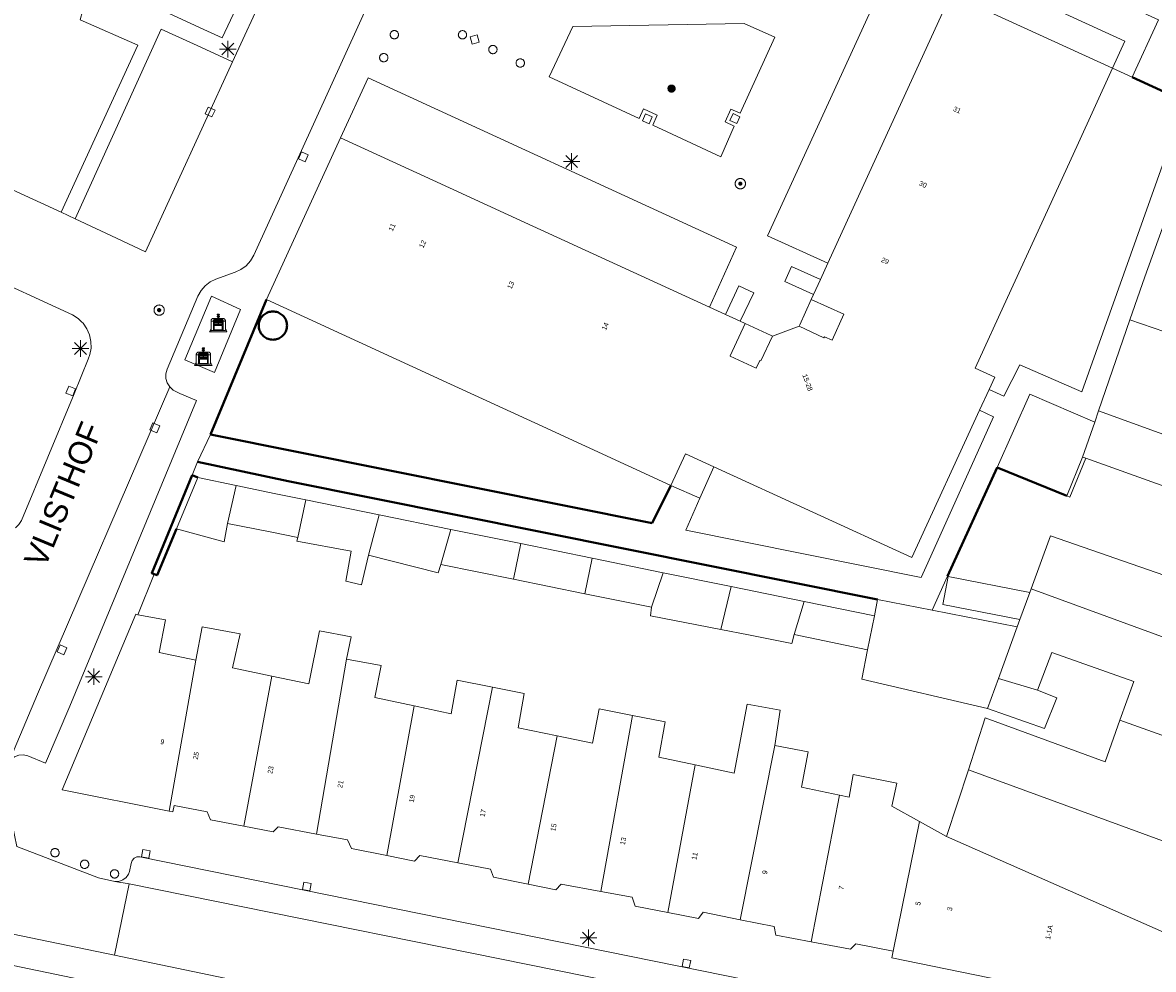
# Model space of a CAD drawing. Header units: metres. Extents: x 135779 to 137489, y 452643 to 455118.
# Tile 321 of 489: x 136595 to 136663, y 454115 to 454172. Entities that reach past the tile are written whole.
import ezdxf
from ezdxf.enums import TextEntityAlignment as Align

# ---------------------------------------------------------------- set-up
doc = ezdxf.new("R2010")
doc.units = ezdxf.units.M
doc.linetypes.add('DGN_Style_4', pattern=[89.853097, 44.898487, -22.449243, 0.056123, -22.449243])
for name, color, linetype, lineweight in [('KTop_BAK_Afval apart plaats', 96, 'Continuous', 13), ('KTop_BTD_Groenvoorziening_bodembedekkers', 62, 'Continuous', 13), ('KTop_BTD_Groenvoorziening_heesters', 62, 'Continuous', 13), ('KTop_GBI_Toegangstrap', 40, 'Continuous', 40), ('KTop_NAR_Huisnummer (t)', 7, 'Continuous', 13), ('KTop_NAR_Huisnummer tijdelijk (t)', 7, 'Continuous', 13), ('KTop_ORL_Weg_Straatnaam (t)', 7, 'Continuous', 13), ('KTop_PAL_Afsluitpaal', 222, 'Continuous', 13), ('KTop_PAL_Lichtmast', 40, 'Continuous', 13), ('KTop_PND_Grondvlaksituatie van BAG-pand [tachy]', 1, 'Continuous', 13), ('KTop_PND_Pandscheiding', 40, 'Continuous', 13), ('KTop_PUT_Inspectie- of rioolput', 15, 'Continuous', 13), ('KTop_PUT_Kolk', 15, 'Continuous', 13), ('KTop_SHD_Hek (l)', 15, 'DGN_Style_4', 40), ('KTop_SHD_Muur', 15, 'Continuous', 13), ('KTop_SHD_Muur (l)', 15, 'Continuous', 40), ('KTop_VGO_Boom', 92, 'Continuous', 13), ('KTop_WGD_Rijbaan_Lokale weg', 251, 'Continuous', 13), ('KTop_WGD_Rijbaan_Lokale weg_verkeersdrempel', 40, 'Continuous', 13), ('KTop_WGD_Voetpad', 251, 'Continuous', 13), ('KTop_WGD_Voetpad_achterpad', 251, 'Continuous', 13), ('KTop_WGI_Molgoot (l)', 40, 'Continuous', 13)]:
    doc.layers.add(name, color=color, linetype=linetype, lineweight=lineweight)
doc.styles.add('Style-ROVU', font='ROVU.shx')
doc.styles.add('Style-ROVUCURSIEF', font='ROVUCURSIEF.shx')

# ---------------------------------------------------------------- blocks, each defined once
blk = doc.blocks.new('BAK_Afval_apart_plaats')
at = {"layer": 'KTop_BAK_Afval apart plaats'}
for p, q in [((-0.43, 0.141), (-0.425, 0.168)), ((-0.43, 0.118), (-0.43, 0.141)), ((-0.29, 0.118), (-0.43, 0.118)), ((-0.43, 0.118), (-0.43, -0.457)), ((-0.29, 0.118), (-0.43, 0.118)), ((-0.425, 0.168), (-0.416, 0.193)), ((-0.416, 0.193), (-0.403, 0.215)), ((-0.403, 0.215), (-0.384, 0.24)), ((-0.384, 0.24), (-0.364, 0.258)), ((-0.364, 0.258), (-0.342, 0.272)), ((-0.342, 0.272), (0, 0.272)), ((-0.282, 0.167), (-0.29, 0.146)), ((-0.282, 0.167), (-0.29, 0.146)), ((-0.29, 0.146), (-0.29, 0.118)), ((-0.29, 0.146), (-0.29, 0.118)), ((-0.29, -0.429), (-0.29, 0.118)), ((-0.29, 0.118), (-0.29, -0.429)), ((-0.273, 0.186), (-0.282, 0.167)), ((-0.273, 0.186), (-0.282, 0.167)), ((-0.248, 0.217), (-0.273, 0.186)), ((-0.248, 0.217), (-0.273, 0.186)), ((0.248, 0.217), (-0.248, 0.217)), ((0.248, 0.217), (-0.248, 0.217)), ((-0.242, 0.081), (-0.242, 0.153)), ((-0.242, 0.153), (0.242, 0.153)), ((0.242, 0.081), (-0.242, 0.081)), ((-0.242, 0.034), (-0.242, 0.081)), ((-0.242, 0.081), (0.242, 0.081)), ((-0.242, -0.059), (-0.242, 0.034)), ((-0.242, 0.034), (0.242, 0.034)), ((0.242, 0.034), (-0.242, 0.034)), ((-0.073, 0.513), (-0.072, 0.515)), ((-0.073, 0.513), (-0.073, 0.49)), ((-0.072, 0.511), (-0.073, 0.513)), ((-0.072, 0.511), (-0.073, 0.513)), ((-0.073, 0.49), (-0.072, 0.488)), ((-0.073, 0.399), (-0.073, 0.376)), ((-0.072, 0.397), (-0.073, 0.399)), ((-0.073, 0.376), (-0.072, 0.374)), ((-0.072, 0.515), (-0.071, 0.516)), ((-0.07, 0.51), (-0.072, 0.511)), ((-0.07, 0.51), (-0.072, 0.511)), ((-0.072, 0.488), (-0.07, 0.486)), ((-0.07, 0.396), (-0.072, 0.397)), ((-0.072, 0.374), (-0.07, 0.373)), ((-0.071, 0.516), (-0.07, 0.517)), ((-0.07, 0.517), (-0.067, 0.519)), ((-0.069, 0.509), (-0.07, 0.51)), ((-0.069, 0.509), (-0.07, 0.51)), ((-0.07, 0.486), (-0.069, 0.485)), ((-0.069, 0.395), (-0.07, 0.396)), ((-0.07, 0.373), (-0.069, 0.371)), ((-0.066, 0.507), (-0.069, 0.509)), ((-0.066, 0.507), (-0.069, 0.509)), ((-0.069, 0.485), (-0.066, 0.484)), ((-0.066, 0.394), (-0.069, 0.395)), ((-0.069, 0.371), (-0.066, 0.37)), ((-0.067, 0.519), (-0.065, 0.52)), ((-0.063, 0.506), (-0.066, 0.507)), ((-0.063, 0.506), (-0.066, 0.507)), ((-0.066, 0.484), (-0.063, 0.483)), ((-0.063, 0.392), (-0.066, 0.394)), ((-0.066, 0.37), (-0.063, 0.369)), ((-0.065, 0.52), (-0.061, 0.521)), ((-0.059, 0.505), (-0.063, 0.506)), ((-0.059, 0.505), (-0.063, 0.506)), ((-0.063, 0.483), (-0.059, 0.482)), ((-0.059, 0.391), (-0.063, 0.392)), ((-0.063, 0.369), (-0.059, 0.368)), ((-0.061, 0.521), (-0.055, 0.523)), ((-0.054, 0.504), (-0.059, 0.505)), ((-0.054, 0.504), (-0.059, 0.505)), ((-0.059, 0.482), (-0.054, 0.481)), ((-0.054, 0.39), (-0.059, 0.391)), ((-0.059, 0.368), (-0.054, 0.367)), ((-0.055, 0.523), (-0.049, 0.524)), ((-0.048, 0.503), (-0.054, 0.504)), ((-0.048, 0.503), (-0.054, 0.504)), ((-0.054, 0.481), (-0.048, 0.48)), ((-0.048, 0.389), (-0.054, 0.39)), ((-0.054, 0.367), (-0.048, 0.366)), ((-0.049, 0.524), (-0.043, 0.525)), ((-0.043, 0.502), (-0.048, 0.503)), ((-0.043, 0.502), (-0.048, 0.503)), ((-0.048, 0.48), (-0.043, 0.479)), ((-0.043, 0.388), (-0.048, 0.389)), ((-0.048, 0.366), (-0.043, 0.365)), ((-0.043, 0.525), (-0.035, 0.526)), ((-0.036, 0.501), (-0.043, 0.502)), ((-0.036, 0.501), (-0.043, 0.502)), ((-0.043, 0.479), (-0.036, 0.478)), ((-0.036, 0.388), (-0.043, 0.388)), ((-0.043, 0.365), (-0.036, 0.364)), ((-0.03, 0.501), (-0.036, 0.501)), ((-0.03, 0.501), (-0.036, 0.501)), ((-0.036, 0.478), (-0.03, 0.478)), ((-0.03, 0.387), (-0.036, 0.388)), ((-0.036, 0.364), (-0.03, 0.364)), ((-0.035, 0.526), (-0.029, 0.527)), ((-0.021, 0.5), (-0.03, 0.501)), ((-0.021, 0.5), (-0.03, 0.501)), ((-0.03, 0.478), (-0.028, 0.478)), ((-0.021, 0.387), (-0.03, 0.387)), ((-0.03, 0.364), (-0.028, 0.364)), ((-0.029, 0.527), (-0.023, 0.527)), ((-0.028, 0.478), (-0.021, 0.477)), ((-0.028, 0.468), (-0.028, 0.478)), ((-0.028, 0.478), (-0.021, 0.477)), ((-0.028, 0.4), (-0.028, 0.468)), ((-0.028, 0.468), (-0.021, 0.468)), ((-0.021, 0.468), (-0.028, 0.468)), ((-0.021, 0.4), (-0.028, 0.4)), ((-0.028, 0.364), (-0.021, 0.363)), ((-0.028, 0.355), (-0.028, 0.364)), ((-0.028, 0.364), (-0.021, 0.363)), ((-0.028, 0.272), (-0.028, 0.355)), ((-0.028, 0.355), (-0.021, 0.354)), ((-0.021, 0.354), (-0.028, 0.355)), ((0.028, 0.272), (-0.028, 0.272)), ((-0.023, 0.527), (-0.013, 0.528)), ((-0.014, 0.5), (-0.021, 0.5)), ((-0.014, 0.5), (-0.021, 0.5)), ((-0.021, 0.477), (-0.014, 0.477)), ((-0.021, 0.477), (-0.014, 0.477)), ((-0.021, 0.468), (-0.014, 0.468)), ((-0.014, 0.468), (-0.021, 0.468)), ((-0.014, 0.399), (-0.021, 0.4)), ((-0.014, 0.386), (-0.021, 0.387)), ((-0.021, 0.363), (-0.014, 0.363)), ((-0.021, 0.363), (-0.014, 0.363)), ((-0.021, 0.354), (-0.014, 0.354)), ((-0.014, 0.354), (-0.021, 0.354)), ((0, 0.5), (-0.014, 0.5)), ((0, 0.5), (-0.014, 0.5)), ((-0.014, 0.477), (0, 0.477)), ((-0.014, 0.477), (0, 0.477)), ((-0.014, 0.468), (0, 0.468)), ((0, 0.468), (-0.014, 0.468)), ((0, 0.399), (-0.014, 0.399)), ((0, 0.386), (-0.014, 0.386)), ((-0.014, 0.363), (0, 0.363)), ((-0.014, 0.363), (0, 0.363)), ((-0.014, 0.354), (0, 0.354)), ((0, 0.354), (-0.014, 0.354)), ((-0.013, 0.528), (-0.005, 0.528)), ((-0.005, 0.528), (0, 0.528)), ((0, 0.528), (0.005, 0.528)), ((0, 0.5), (0, 0.477)), ((0, 0.477), (0, 0.5)), ((0, 0.477), (0, 0.5)), ((0, 0.5), (0.014, 0.5)), ((0.014, 0.5), (0, 0.5)), ((0.014, 0.477), (0, 0.477)), ((0, 0.477), (0.014, 0.477)), ((0.014, 0.468), (0, 0.468)), ((0, 0.468), (0, 0.399)), ((0, 0.468), (0, 0.399)), ((0.014, 0.468), (0, 0.468)), ((0, 0.399), (0.014, 0.399)), ((0, 0.363), (0, 0.386)), ((0, 0.363), (0, 0.386)), ((0, 0.386), (0.014, 0.386)), ((0.014, 0.363), (0, 0.363)), ((0, 0.363), (0.014, 0.363)), ((0, 0.354), (0.014, 0.354)), ((0, 0.272), (0, 0.354)), ((0, 0.354), (0, 0.272)), ((0.014, 0.354), (0, 0.354)), ((0, 0.272), (0.342, 0.272)), ((0.028, 0.272), (0, 0.272)), ((0, 0.272), (0.028, 0.272)), ((0.005, 0.528), (0.013, 0.528)), ((0.013, 0.528), (0.023, 0.527)), ((0.014, 0.5), (0.021, 0.5)), ((0.021, 0.5), (0.014, 0.5)), ((0.021, 0.477), (0.014, 0.477)), ((0.014, 0.477), (0.021, 0.477)), ((0.021, 0.468), (0.014, 0.468)), ((0.021, 0.468), (0.014, 0.468)), ((0.014, 0.399), (0.021, 0.4)), ((0.014, 0.386), (0.021, 0.387)), ((0.021, 0.363), (0.014, 0.363)), ((0.014, 0.363), (0.021, 0.363)), ((0.014, 0.354), (0.021, 0.354)), ((0.021, 0.354), (0.014, 0.354)), ((0.021, 0.5), (0.03, 0.501)), ((0.03, 0.501), (0.021, 0.5)), ((0.028, 0.478), (0.021, 0.477)), ((0.021, 0.477), (0.028, 0.478)), ((0.021, 0.468), (0.028, 0.468)), ((0.028, 0.468), (0.021, 0.468)), ((0.028, 0.468), (0.021, 0.468)), ((0.021, 0.4), (0.028, 0.4)), ((0.021, 0.387), (0.03, 0.387)), ((0.028, 0.364), (0.021, 0.363)), ((0.021, 0.363), (0.028, 0.364)), ((0.021, 0.354), (0.028, 0.355)), ((0.028, 0.355), (0.021, 0.354)), ((0.023, 0.527), (0.029, 0.527)), ((0.03, 0.478), (0.028, 0.478)), ((0.028, 0.478), (0.028, 0.468)), ((0.028, 0.4), (0.028, 0.468)), ((0.03, 0.364), (0.028, 0.364)), ((0.028, 0.364), (0.028, 0.355)), ((0.028, 0.355), (0.028, 0.272)), ((0.029, 0.527), (0.035, 0.526)), ((0.03, 0.501), (0.036, 0.501)), ((0.036, 0.501), (0.03, 0.501)), ((0.036, 0.478), (0.03, 0.478)), ((0.03, 0.387), (0.036, 0.388)), ((0.036, 0.364), (0.03, 0.364)), ((0.035, 0.526), (0.043, 0.525)), ((0.036, 0.501), (0.043, 0.502)), ((0.043, 0.502), (0.036, 0.501)), ((0.043, 0.479), (0.036, 0.478)), ((0.036, 0.388), (0.043, 0.388)), ((0.043, 0.365), (0.036, 0.364)), ((0.043, 0.525), (0.049, 0.524)), ((0.043, 0.502), (0.048, 0.503)), ((0.048, 0.503), (0.043, 0.502)), ((0.048, 0.48), (0.043, 0.479)), ((0.043, 0.388), (0.048, 0.389)), ((0.048, 0.366), (0.043, 0.365)), ((0.048, 0.503), (0.054, 0.504)), ((0.054, 0.504), (0.048, 0.503)), ((0.054, 0.481), (0.048, 0.48)), ((0.048, 0.389), (0.054, 0.39)), ((0.054, 0.367), (0.048, 0.366)), ((0.049, 0.524), (0.055, 0.523)), ((0.054, 0.504), (0.059, 0.505)), ((0.059, 0.505), (0.054, 0.504)), ((0.059, 0.482), (0.054, 0.481)), ((0.054, 0.39), (0.059, 0.391)), ((0.059, 0.368), (0.054, 0.367)), ((0.055, 0.523), (0.061, 0.521)), ((0.059, 0.505), (0.063, 0.506)), ((0.063, 0.506), (0.059, 0.505)), ((0.063, 0.483), (0.059, 0.482)), ((0.059, 0.391), (0.063, 0.392)), ((0.063, 0.369), (0.059, 0.368)), ((0.061, 0.521), (0.065, 0.52)), ((0.063, 0.506), (0.066, 0.507)), ((0.066, 0.507), (0.063, 0.506)), ((0.066, 0.484), (0.063, 0.483)), ((0.063, 0.392), (0.066, 0.394)), ((0.066, 0.37), (0.063, 0.369)), ((0.065, 0.52), (0.067, 0.519)), ((0.066, 0.507), (0.069, 0.509)), ((0.069, 0.509), (0.066, 0.507)), ((0.069, 0.485), (0.066, 0.484)), ((0.066, 0.394), (0.069, 0.395)), ((0.069, 0.371), (0.066, 0.37)), ((0.067, 0.519), (0.07, 0.517)), ((0.069, 0.509), (0.07, 0.51)), ((0.07, 0.51), (0.069, 0.509)), ((0.07, 0.486), (0.069, 0.485)), ((0.069, 0.395), (0.07, 0.396)), ((0.07, 0.373), (0.069, 0.371)), ((0.07, 0.517), (0.071, 0.516)), ((0.07, 0.51), (0.072, 0.511)), ((0.072, 0.511), (0.07, 0.51)), ((0.072, 0.488), (0.07, 0.486)), ((0.07, 0.396), (0.072, 0.397)), ((0.072, 0.374), (0.07, 0.373)), ((0.071, 0.516), (0.072, 0.515)), ((0.072, 0.515), (0.073, 0.513)), ((0.072, 0.511), (0.073, 0.513)), ((0.073, 0.513), (0.072, 0.511)), ((0.073, 0.49), (0.072, 0.488)), ((0.072, 0.397), (0.073, 0.399)), ((0.073, 0.376), (0.072, 0.374)), ((0.073, 0.513), (0.073, 0.49)), ((0.073, 0.399), (0.073, 0.376)), ((0.242, 0.153), (0.242, 0.081)), ((0.242, 0.081), (0.242, 0.034)), ((0.242, 0.034), (0.242, -0.059)), ((0.273, 0.186), (0.248, 0.217)), ((0.273, 0.186), (0.248, 0.217)), ((0.282, 0.167), (0.273, 0.186)), ((0.282, 0.167), (0.273, 0.186)), ((0.29, 0.146), (0.282, 0.167)), ((0.29, 0.146), (0.282, 0.167)), ((0.29, 0.118), (0.29, 0.146)), ((0.29, 0.118), (0.29, 0.146)), ((0.43, 0.118), (0.29, 0.118)), ((0.29, 0.118), (0.29, -0.429)), ((0.43, 0.118), (0.29, 0.118)), ((0.29, -0.429), (0.29, 0.118)), ((0.342, 0.272), (0.364, 0.258)), ((0.364, 0.258), (0.384, 0.24)), ((0.384, 0.24), (0.403, 0.215)), ((0.403, 0.215), (0.416, 0.193)), ((0.416, 0.193), (0.425, 0.168)), ((0.425, 0.168), (0.43, 0.141)), ((0.43, 0.141), (0.43, 0.118)), ((0.43, -0.457), (0.43, 0.118)), ((-0.528, -0.528), (-0.43, -0.332)), ((0.528, -0.528), (-0.528, -0.528)), ((-0.43, -0.332), (-0.43, -0.457)), ((-0.43, -0.457), (0.43, -0.457)), ((-0.43, -0.457), (0.43, -0.457)), ((0.29, -0.429), (-0.29, -0.429)), ((-0.29, -0.429), (0.29, -0.429)), ((0.242, -0.059), (-0.242, -0.059)), ((-0.242, -0.059), (-0.242, -0.092)), ((0.242, -0.059), (-0.242, -0.059)), ((-0.242, -0.092), (0.242, -0.092)), ((-0.242, -0.11), (-0.242, -0.092)), ((-0.242, -0.092), (0.242, -0.092)), ((0.242, -0.11), (-0.242, -0.11)), ((0.242, -0.11), (-0.242, -0.11)), ((-0.242, -0.147), (0.242, -0.147)), ((-0.242, -0.41), (-0.242, -0.147)), ((0.242, -0.41), (-0.242, -0.41)), ((0.242, -0.11), (0.242, -0.059)), ((0.242, -0.092), (0.242, -0.11)), ((0.242, -0.092), (0.242, -0.11)), ((0.242, -0.147), (0.242, -0.41)), ((0.43, -0.457), (0.43, -0.332)), ((0.43, -0.332), (0.528, -0.528))]:
    blk.add_line(p, q, dxfattribs=at)
at = {"layer": 'KTop_BAK_Afval apart plaats', "flags": 128}
blk.add_lwpolyline([(0.029, 0.413), (0.035, 0.412), (0.043, 0.411), (0.049, 0.41), (0.055, 0.409), (0.061, 0.407), (0.065, 0.406), (0.067, 0.405), (0.07, 0.403), (0.071, 0.402), (0.072, 0.401), (0.073, 0.399), (0.072, 0.397), (0.07, 0.396), (0.069, 0.395), (0.066, 0.394), (0.063, 0.392), (0.059, 0.391), (0.054, 0.39), (0.048, 0.389), (0.043, 0.388), (0.036, 0.388), (0.03, 0.387), (0.021, 0.387), (0.014, 0.386), (0, 0.386), (-0.014, 0.386), (-0.021, 0.387), (-0.03, 0.387), (-0.036, 0.388), (-0.043, 0.388), (-0.048, 0.389), (-0.054, 0.39), (-0.059, 0.391), (-0.063, 0.392), (-0.066, 0.394), (-0.069, 0.395), (-0.07, 0.396), (-0.072, 0.397), (-0.073, 0.399), (-0.072, 0.401), (-0.071, 0.402), (-0.07, 0.403), (-0.067, 0.405), (-0.065, 0.406), (-0.061, 0.407), (-0.055, 0.409), (-0.049, 0.41), (-0.043, 0.411), (-0.035, 0.412), (-0.029, 0.413), (-0.028, 0.413), (-0.028, 0.4), (-0.021, 0.4), (-0.014, 0.399), (0, 0.399), (0.014, 0.399), (0.021, 0.4), (0.028, 0.4), (0.028, 0.413), (0.029, 0.413), (0.028, 0.413)], dxfattribs=at)
at = {"layer": 'KTop_BAK_Afval apart plaats'}
for p in [(0, 0), (-0.43, -0.457)]:
    blk.add_point(p, dxfattribs=at)
blk = doc.blocks.new('PAL_Lichtmast')
at = {"layer": 'KTop_PAL_Lichtmast'}
for p, q in [((-0.354, -0.354), (0.354, 0.354)), ((0.354, -0.354), (-0.354, 0.354)), ((0, -0.5), (0, 0.5)), ((-0.5, 0), (0.5, 0))]:
    blk.add_line(p, q, dxfattribs=at)
blk = doc.blocks.new('PAL_Afsluitpaal')
at = {"layer": 'KTop_PAL_Afsluitpaal', "flags": 128}
blk.add_lwpolyline([(0.25, 0), (0.249, 0.026), (0.245, 0.052), (0.238, 0.077), (0.228, 0.102), (0.217, 0.125), (0.202, 0.147), (0.186, 0.167), (0.167, 0.186), (0.147, 0.202), (0.125, 0.217), (0.102, 0.228), (0.077, 0.238), (0.052, 0.245), (0.026, 0.249), (0, 0.25), (-0.026, 0.249), (-0.052, 0.245), (-0.077, 0.238), (-0.102, 0.228), (-0.125, 0.217), (-0.147, 0.202), (-0.167, 0.186), (-0.186, 0.167), (-0.202, 0.147), (-0.217, 0.125), (-0.228, 0.102), (-0.238, 0.077), (-0.245, 0.052), (-0.249, 0.026), (-0.25, 0), (-0.249, -0.026), (-0.245, -0.052), (-0.238, -0.077), (-0.228, -0.102), (-0.217, -0.125), (-0.202, -0.147), (-0.186, -0.167), (-0.167, -0.186), (-0.147, -0.202), (-0.125, -0.217), (-0.102, -0.228), (-0.077, -0.238), (-0.052, -0.245), (-0.026, -0.249), (0, -0.25), (0.026, -0.249), (0.052, -0.245), (0.077, -0.238), (0.102, -0.228), (0.125, -0.217), (0.147, -0.202), (0.167, -0.186), (0.186, -0.167), (0.202, -0.147), (0.217, -0.125), (0.228, -0.102), (0.238, -0.077), (0.245, -0.052), (0.249, -0.026), (0.25, 0)], dxfattribs=at)
blk = doc.blocks.new('PUT_Inspectie-_of_rioolput')
at = {"layer": 'KTop_PUT_Inspectie- of rioolput', "flags": 128}
for points in [[(0.31, 0), (0.308, 0.032), (0.303, 0.064), (0.294, 0.095), (0.283, 0.126), (0.268, 0.155), (0.25, 0.182), (0.23, 0.207), (0.207, 0.23), (0.182, 0.25), (0.154, 0.268), (0.126, 0.283), (0.095, 0.294), (0.064, 0.303), (0.032, 0.308), (0, 0.309), (-0.032, 0.308), (-0.064, 0.303), (-0.096, 0.294), (-0.126, 0.283), (-0.155, 0.268), (-0.182, 0.25), (-0.207, 0.23), (-0.23, 0.207), (-0.25, 0.182), (-0.268, 0.154), (-0.283, 0.126), (-0.294, 0.095), (-0.303, 0.064), (-0.308, 0.032), (-0.309, 0), (-0.308, -0.032), (-0.303, -0.064), (-0.294, -0.096), (-0.283, -0.126), (-0.268, -0.155), (-0.25, -0.182), (-0.23, -0.207), (-0.207, -0.23), (-0.182, -0.25), (-0.155, -0.268), (-0.126, -0.283), (-0.096, -0.294), (-0.064, -0.303), (-0.032, -0.308), (0, -0.309), (0.032, -0.308), (0.064, -0.303), (0.095, -0.294), (0.126, -0.283), (0.155, -0.268), (0.182, -0.25), (0.207, -0.23), (0.23, -0.207), (0.25, -0.182), (0.268, -0.155), (0.283, -0.126), (0.294, -0.096), (0.303, -0.064), (0.308, -0.032), (0.31, 0)], [(0.095, 0), (0.094, 0.009), (0.092, 0.019), (0.09, 0.029), (0.086, 0.038), (0.082, 0.047), (0.076, 0.055), (0.07, 0.063), (0.063, 0.07), (0.055, 0.076), (0.047, 0.082), (0.038, 0.086), (0.029, 0.09), (0.019, 0.092), (0.009, 0.094), (0, 0.094), (-0.01, 0.094), (-0.02, 0.092), (-0.029, 0.09), (-0.039, 0.086), (-0.048, 0.082), (-0.056, 0.076), (-0.064, 0.07), (-0.071, 0.063), (-0.077, 0.055), (-0.082, 0.047), (-0.087, 0.038), (-0.09, 0.029), (-0.093, 0.019), (-0.094, 0.009), (-0.095, 0), (-0.094, -0.01), (-0.093, -0.02), (-0.09, -0.029), (-0.087, -0.039), (-0.082, -0.048), (-0.077, -0.056), (-0.071, -0.064), (-0.064, -0.071), (-0.056, -0.077), (-0.047, -0.082), (-0.039, -0.087), (-0.029, -0.09), (-0.02, -0.093), (-0.01, -0.094), (0, -0.095), (0.009, -0.094), (0.019, -0.093), (0.029, -0.09), (0.038, -0.087), (0.047, -0.082), (0.055, -0.077), (0.063, -0.071), (0.07, -0.064), (0.076, -0.056), (0.082, -0.047), (0.086, -0.039), (0.09, -0.029), (0.092, -0.02), (0.094, -0.01), (0.095, 0)], [(0.035, 0), (0.034, 0.003), (0.034, 0.007), (0.033, 0.01), (0.031, 0.014), (0.03, 0.017), (0.028, 0.02), (0.026, 0.023), (0.023, 0.026), (0.02, 0.028), (0.017, 0.03), (0.014, 0.031), (0.01, 0.033), (0.007, 0.034), (0.003, 0.034), (0, 0.034), (-0.004, 0.034), (-0.007, 0.034), (-0.011, 0.033), (-0.014, 0.031), (-0.018, 0.03), (-0.021, 0.028), (-0.023, 0.026), (-0.026, 0.023), (-0.028, 0.02), (-0.03, 0.017), (-0.032, 0.014), (-0.033, 0.01), (-0.034, 0.007), (-0.035, 0.003), (-0.035, 0), (-0.035, -0.004), (-0.034, -0.007), (-0.033, -0.011), (-0.032, -0.014), (-0.03, -0.018), (-0.028, -0.021), (-0.026, -0.023), (-0.023, -0.026), (-0.021, -0.028), (-0.017, -0.03), (-0.014, -0.032), (-0.011, -0.033), (-0.007, -0.034), (-0.004, -0.035), (0, -0.035), (0.003, -0.035), (0.007, -0.034), (0.01, -0.033), (0.014, -0.032), (0.017, -0.03), (0.02, -0.028), (0.023, -0.026), (0.026, -0.023), (0.028, -0.021), (0.03, -0.017), (0.031, -0.014), (0.033, -0.011), (0.034, -0.007), (0.034, -0.004), (0.035, 0)], [(0.01, 0.02), (0.007, 0.02), (0.005, 0.021), (0.003, 0.022), (0.001, 0.022), (-0.001, 0.022), (-0.004, 0.022), (-0.006, 0.021), (-0.008, 0.02), (-0.01, 0.019), (-0.012, 0.018), (-0.014, 0.017), (-0.016, 0.015), (-0.017, 0.013), (-0.019, 0.012), (-0.02, 0.009), (-0.021, 0.007), (-0.022, 0.005), (-0.022, 0.003), (-0.022, 0.001), (-0.022, -0.001), (-0.022, -0.004), (-0.022, -0.006), (-0.021, -0.008), (-0.02, -0.01), (-0.019, -0.012), (-0.017, -0.014), (-0.016, -0.016), (-0.014, -0.017), (-0.012, -0.019), (-0.01, -0.02), (-0.008, -0.021), (-0.006, -0.022), (-0.003, -0.022), (-0.001, -0.022), (0.001, -0.022), (0.003, -0.022), (0.005, -0.022), (0.008, -0.021), (0.01, -0.02), (0.012, -0.019), (0.014, -0.017), (0.015, -0.016), (0.017, -0.014), (0.018, -0.012), (0.02, -0.01), (0.02, -0.008), (0.021, -0.006), (0.022, -0.003), (0.022, -0.001), (0.022, 0.001), (0.022, 0.003), (0.021, 0.005), (0.02, 0.008), (0.019, 0.01), (0.018, 0.012), (0.017, 0.014), (0.015, 0.015), (0.013, 0.017), (0.012, 0.018), (0.01, 0.02)]]:
    blk.add_lwpolyline(points, dxfattribs=at)
blk = doc.blocks.new('PUT_Kolk')
at = {"layer": 'KTop_PUT_Kolk', "flags": 128}
blk.add_lwpolyline([(0.225, -0.225), (0.225, 0.225), (-0.225, 0.225), (-0.225, -0.225), (0.225, -0.225)], dxfattribs=at)
blk = doc.blocks.new('VGO_Boom')
at = {"layer": 'KTop_VGO_Boom', "flags": 128}
for points in [[(0.215, 0), (0.214, 0.022), (0.21, 0.045), (0.204, 0.066), (0.196, 0.087), (0.186, 0.108), (0.174, 0.126), (0.16, 0.144), (0.144, 0.16), (0.126, 0.174), (0.107, 0.186), (0.087, 0.196), (0.066, 0.204), (0.045, 0.21), (0.022, 0.214), (-0.001, 0.215), (-0.023, 0.214), (-0.045, 0.21), (-0.067, 0.204), (-0.088, 0.196), (-0.108, 0.186), (-0.127, 0.174), (-0.144, 0.16), (-0.16, 0.144), (-0.174, 0.126), (-0.187, 0.107), (-0.197, 0.087), (-0.205, 0.066), (-0.211, 0.045), (-0.214, 0.022), (-0.215, -0.001), (-0.214, -0.023), (-0.211, -0.045), (-0.205, -0.067), (-0.197, -0.088), (-0.187, -0.108), (-0.174, -0.127), (-0.16, -0.144), (-0.144, -0.16), (-0.127, -0.174), (-0.108, -0.187), (-0.088, -0.197), (-0.067, -0.205), (-0.045, -0.211), (-0.023, -0.214), (0, -0.215), (0.022, -0.214), (0.045, -0.211), (0.066, -0.205), (0.087, -0.197), (0.108, -0.187), (0.126, -0.174), (0.144, -0.16), (0.16, -0.144), (0.174, -0.127), (0.186, -0.108), (0.196, -0.088), (0.204, -0.067), (0.21, -0.045), (0.214, -0.023), (0.215, -0.001)], [(0.155, 0), (0.154, 0.016), (0.152, 0.032), (0.147, 0.048), (0.142, 0.063), (0.134, 0.078), (0.125, 0.091), (0.115, 0.104), (0.104, 0.115), (0.091, 0.125), (0.077, 0.134), (0.063, 0.142), (0.048, 0.147), (0.032, 0.152), (0.016, 0.154), (-0.001, 0.155), (-0.017, 0.154), (-0.033, 0.152), (-0.048, 0.147), (-0.064, 0.142), (-0.078, 0.134), (-0.092, 0.125), (-0.104, 0.115), (-0.116, 0.104), (-0.126, 0.091), (-0.135, 0.077), (-0.142, 0.063), (-0.148, 0.048), (-0.152, 0.032), (-0.155, 0.016), (-0.155, -0.001), (-0.155, -0.017), (-0.152, -0.033), (-0.148, -0.048), (-0.142, -0.064), (-0.135, -0.078), (-0.126, -0.092), (-0.116, -0.104), (-0.104, -0.116), (-0.092, -0.126), (-0.078, -0.135), (-0.064, -0.142), (-0.048, -0.148), (-0.033, -0.152), (-0.017, -0.155), (0, -0.155), (0.016, -0.155), (0.032, -0.152), (0.048, -0.148), (0.063, -0.142), (0.078, -0.135), (0.091, -0.126), (0.104, -0.116), (0.115, -0.104), (0.125, -0.092), (0.134, -0.078), (0.142, -0.064), (0.147, -0.048), (0.152, -0.033), (0.154, -0.017), (0.155, -0.001)], [(0.095, 0), (0.094, 0.01), (0.093, 0.02), (0.09, 0.029), (0.087, 0.039), (0.082, 0.048), (0.077, 0.056), (0.071, 0.064), (0.064, 0.071), (0.056, 0.077), (0.047, 0.082), (0.039, 0.087), (0.029, 0.09), (0.02, 0.093), (0.01, 0.094), (-0.001, 0.095), (-0.01, 0.094), (-0.02, 0.093), (-0.03, 0.09), (-0.039, 0.087), (-0.048, 0.082), (-0.056, 0.077), (-0.064, 0.071), (-0.071, 0.064), (-0.077, 0.056), (-0.083, 0.047), (-0.087, 0.039), (-0.091, 0.029), (-0.093, 0.02), (-0.095, 0.01), (-0.095, -0.001), (-0.095, -0.01), (-0.093, -0.02), (-0.091, -0.03), (-0.087, -0.039), (-0.083, -0.048), (-0.077, -0.056), (-0.071, -0.064), (-0.064, -0.071), (-0.056, -0.077), (-0.048, -0.083), (-0.039, -0.087), (-0.03, -0.091), (-0.02, -0.093), (-0.01, -0.095), (0, -0.095), (0.01, -0.095), (0.02, -0.093), (0.029, -0.091), (0.039, -0.087), (0.048, -0.083), (0.056, -0.077), (0.064, -0.071), (0.071, -0.064), (0.077, -0.056), (0.082, -0.048), (0.087, -0.039), (0.09, -0.03), (0.093, -0.02), (0.094, -0.01), (0.095, -0.001)], [(0.035, 0), (0.035, 0.004), (0.034, 0.007), (0.033, 0.011), (0.032, 0.014), (0.03, 0.018), (0.028, 0.021), (0.026, 0.023), (0.023, 0.026), (0.021, 0.028), (0.017, 0.03), (0.014, 0.032), (0.011, 0.033), (0.007, 0.034), (0.004, 0.035), (-0.001, 0.035), (-0.004, 0.035), (-0.008, 0.034), (-0.011, 0.033), (-0.015, 0.032), (-0.018, 0.03), (-0.021, 0.028), (-0.024, 0.026), (-0.027, 0.023), (-0.029, 0.021), (-0.031, 0.017), (-0.032, 0.014), (-0.034, 0.011), (-0.035, 0.007), (-0.035, 0.004), (-0.035, -0.001), (-0.035, -0.004), (-0.035, -0.008), (-0.034, -0.011), (-0.032, -0.015), (-0.031, -0.018), (-0.029, -0.021), (-0.027, -0.024), (-0.024, -0.027), (-0.021, -0.029), (-0.018, -0.031), (-0.015, -0.032), (-0.011, -0.034), (-0.008, -0.035), (-0.004, -0.035), (0, -0.035), (0.004, -0.035), (0.007, -0.035), (0.011, -0.034), (0.014, -0.032), (0.018, -0.031), (0.021, -0.029), (0.023, -0.027), (0.026, -0.024), (0.028, -0.021), (0.03, -0.018), (0.032, -0.015), (0.033, -0.011), (0.034, -0.008), (0.035, -0.004), (0.035, 0)]]:
    blk.add_lwpolyline(points, dxfattribs=at)

msp = doc.modelspace()

# ---------------------------------------------------------------- linework, layer by layer
at = {"layer": 'KTop_BTD_Groenvoorziening_bodembedekkers', "flags": 128}
msp.add_lwpolyline([(136636.649, 454145.476), (136635.803, 454143.583)], dxfattribs=at)
at = {"layer": 'KTop_BTD_Groenvoorziening_heesters', "flags": 128}
msp.add_lwpolyline([(136661.816, 454168.919), (136665.001, 454167.454)], dxfattribs=at)
at = {"layer": 'KTop_GBI_Toegangstrap', "flags": 128}
msp.add_lwpolyline([(136610.849, 454154.395), (136610.809, 454154.458), (136610.764, 454154.516), (136610.714, 454154.571), (136610.659, 454154.621), (136610.601, 454154.666), (136610.538, 454154.706), (136610.472, 454154.74), (136610.404, 454154.769), (136610.333, 454154.791), (136610.261, 454154.807), (136610.187, 454154.817), (136610.113, 454154.82), (136610.039, 454154.817), (136609.965, 454154.807), (136609.893, 454154.791), (136609.822, 454154.769), (136609.754, 454154.74), (136609.688, 454154.706), (136609.625, 454154.666), (136609.567, 454154.621), (136609.512, 454154.571), (136609.462, 454154.516), (136609.417, 454154.458), (136609.377, 454154.395), (136609.343, 454154.329), (136609.314, 454154.261), (136609.292, 454154.19), (136609.276, 454154.118), (136609.266, 454154.044), (136609.263, 454153.97), (136609.266, 454153.896), (136609.276, 454153.822), (136609.292, 454153.75), (136609.314, 454153.679), (136609.343, 454153.611), (136609.377, 454153.545), (136609.417, 454153.482), (136609.462, 454153.424), (136609.512, 454153.369), (136609.567, 454153.319), (136609.625, 454153.274), (136609.688, 454153.234), (136609.754, 454153.2), (136609.822, 454153.171), (136609.893, 454153.149), (136609.965, 454153.133), (136610.039, 454153.123), (136610.113, 454153.12), (136610.187, 454153.123), (136610.261, 454153.133), (136610.333, 454153.149), (136610.404, 454153.171), (136610.472, 454153.2), (136610.538, 454153.234), (136610.601, 454153.274), (136610.659, 454153.319), (136610.714, 454153.369), (136610.764, 454153.424), (136610.809, 454153.482), (136610.849, 454153.545), (136610.883, 454153.611), (136610.912, 454153.679), (136610.934, 454153.75), (136610.95, 454153.822), (136610.96, 454153.896), (136610.963, 454153.97), (136610.96, 454154.044), (136610.95, 454154.118), (136610.934, 454154.19), (136610.912, 454154.261), (136610.883, 454154.329), (136610.849, 454154.395)], dxfattribs=at)
at = {"layer": 'KTop_PND_Grondvlaksituatie van BAG-pand [tachy]', "flags": 128}
for points in [[(136573.16, 454183.983), (136571.7, 454180.884), (136570.752, 454181.298), (136569.769, 454179.179), (136570.747, 454178.729), (136568.559, 454174.032), (136597.379, 454160.792)], [(136597.379, 454160.792), (136601.987, 454170.843), (136598.518, 454172.377), (136598.667, 454172.89), (136597.582, 454173.388), (136597.344, 454172.915), (136593.296, 454174.768)], [(136650.85, 454173.77), (136648.76, 454169.204), (136646.658, 454164.613), (136644.592, 454160.1), (136643.508, 454157.731)], [(136650.924, 454173.913), (136660.64, 454169.46)], [(136653.205, 454150.118), (136653.55, 454150.87), (136652.37, 454151.41), (136654.313, 454155.651), (136656.381, 454160.164), (136658.483, 454164.753), (136660.64, 454169.46)], [(136614.18, 454165.28), (136609.73, 454155.54)], [(136636.376, 454155.084), (136630.823, 454157.635), (136625.278, 454160.182), (136619.737, 454162.727), (136614.18, 454165.28)], [(136663.645, 454159.844), (136662.571, 454156.901), (136661.68, 454154.314)], [(136643.508, 454157.731), (136643.059, 454156.75)], [(136643.059, 454156.75), (136642.642, 454155.839)], [(136642.642, 454155.839), (136642.51, 454155.55)], [(136609.73, 454155.54), (136615.265, 454152.994), (136620.806, 454150.446), (136626.349, 454147.896), (136634.06, 454144.35)], [(136637.344, 454154.639), (136636.376, 454155.084)], [(136642.51, 454155.55), (136644.47, 454154.65), (136643.76, 454153.09), (136643.3, 454153.3), (136643.27, 454153.24), (136641.777, 454153.929)], [(136638.24, 454154.228), (136637.344, 454154.639)], [(136661.68, 454154.314), (136659.795, 454148.839)], [(136640.176, 454153.342), (136639.47, 454151.84), (136639.42, 454151.86), (136639.2, 454151.4), (136637.639, 454152.131), (136637.62, 454152.14), (136638.54, 454154.09)], [(136638.54, 454154.09), (136638.24, 454154.228)], [(136641.777, 454153.929), (136640.176, 454153.342)], [(136652.634, 454148.872), (136653.205, 454150.118)], [(136652.634, 454148.872), (136648.57, 454140.01), (136636.649, 454145.476)], [(136659.795, 454148.839), (136659.562, 454148.164)], [(136659.562, 454148.164), (136658.835, 454146.053)], [(136634.06, 454144.35), (136634.94, 454146.26), (136636.649, 454145.476)], [(136659.023, 454145.986), (136658.835, 454146.053)], [(136659.023, 454145.986), (136665.904, 454143.516), (136664.977, 454140.874)], [(136607.898, 454144.347), (136605.591, 454144.832), (136604.307, 454141.739), (136607.175, 454140.963), (136607.381, 454142.06)], [(136612.09, 454143.491), (136610.301, 454143.841), (136607.898, 454144.347)], [(136616.514, 454142.587), (136612.09, 454143.491)], [(136607.381, 454142.06), (136609.949, 454141.55), (136611.608, 454141.22)], [(136620.818, 454141.707), (136616.514, 454142.587)], [(136625.033, 454140.846), (136620.818, 454141.707)], [(136611.608, 454141.22), (136611.561, 454140.999), (136614.827, 454140.391), (136614.497, 454138.584), (136615.454, 454138.37), (136615.857, 454140.151)], [(136629.326, 454139.969), (136625.033, 454140.846)], [(136664.977, 454140.874), (136664.239, 454138.771), (136656.911, 454141.311), (136655.739, 454138.122)], [(136615.857, 454140.151), (136620.067, 454139.093), (136620.216, 454139.598)], [(136620.216, 454139.598), (136624.584, 454138.709)], [(136633.595, 454139.097), (136629.326, 454139.969)], [(136624.584, 454138.709), (136628.892, 454137.833)], [(136637.699, 454138.258), (136633.595, 454139.097)], [(136655.663, 454137.915), (136650.746, 454138.874), (136650.416, 454137.187), (136655.062, 454136.28)], [(136642.087, 454137.361), (136637.699, 454138.258)], [(136655.739, 454138.122), (136655.663, 454137.915)], [(136628.892, 454137.833), (136632.903, 454137.017)], [(136646.305, 454136.499), (136642.087, 454137.361)], [(136646.5, 454137.482), (136646.305, 454136.499)], [(136649.782, 454136.841), (136646.5, 454137.482)], [(136632.903, 454137.017), (136632.828, 454136.5), (136637.072, 454135.67)], [(136654.901, 454135.842), (136649.782, 454136.841)], [(136601.983, 454136.572), (136601.864, 454136.594), (136597.442, 454126.03), (136603.864, 454124.744)], [(136605.469, 454133.838), (136603.266, 454134.3), (136603.657, 454136.26), (136601.983, 454136.572)], [(136655.062, 454136.28), (136654.901, 454135.842)], [(136610.049, 454132.877), (136607.676, 454133.375), (136608.142, 454135.411), (136605.862, 454135.849), (136605.469, 454133.838)], [(136614.552, 454133.901), (136614.822, 454135.231), (136612.91, 454135.593), (136612.276, 454132.41), (136610.049, 454132.877)], [(136637.072, 454135.67), (136638.731, 454135.351), (136641.345, 454134.842), (136641.488, 454135.372)], [(136641.488, 454135.372), (136645.9, 454134.457)], [(136618.609, 454131.081), (136616.25, 454131.577), (136616.623, 454133.511), (136614.552, 454133.901)], [(136645.9, 454134.457), (136645.549, 454132.689), (136653.115, 454130.93)], [(136656.126, 454132.038), (136656.982, 454134.297), (136661.912, 454132.555), (136661.085, 454130.214)], [(136623.328, 454132.201), (136621.211, 454132.622), (136620.847, 454130.612), (136618.609, 454131.081)], [(136627.226, 454129.275), (136624.864, 454129.77), (136625.233, 454131.822), (136623.328, 454132.201)], [(136653.115, 454130.93), (136656.548, 454129.712), (136657.295, 454131.567), (136656.126, 454132.038)], [(136640.315, 454128.701), (136640.644, 454130.821), (136638.651, 454131.183), (136637.878, 454127.042), (136635.528, 454127.534)], [(136631.753, 454130.512), (136629.741, 454130.912), (136629.348, 454128.83), (136627.226, 454129.275)], [(136635.528, 454127.534), (136633.333, 454127.994), (136633.723, 454130.121), (136631.753, 454130.512)], [(136661.085, 454130.214), (136660.201, 454127.711), (136652.98, 454130.36), (136651.961, 454127.231)], [(136644.207, 454125.714), (136641.925, 454126.192), (136642.313, 454128.321), (136640.315, 454128.701)], [(136651.961, 454127.231), (136650.652, 454123.212)], [(136649.021, 454124.126), (136647.362, 454125.055), (136647.65, 454126.427), (136645.038, 454126.952), (136644.796, 454125.59), (136644.207, 454125.714)], [(136603.864, 454124.744), (136604.103, 454124.696), (136604.182, 454125.088), (136606.156, 454124.708), (136606.356, 454124.22), (136608.366, 454123.834)], [(136608.366, 454123.834), (136610.14, 454123.493), (136610.432, 454123.812), (136612.743, 454123.369)], [(136650.652, 454123.212), (136649.021, 454124.126)], [(136612.743, 454123.369), (136614.612, 454123.011), (136614.847, 454122.504), (136616.971, 454122.076)], [(136616.971, 454122.076), (136618.642, 454121.74), (136618.948, 454122.078), (136621.245, 454121.635)], [(136621.245, 454121.635), (136623.199, 454121.259), (136623.379, 454120.775), (136625.472, 454120.346)], [(136625.472, 454120.346), (136627.13, 454120.006), (136627.451, 454120.36), (136629.851, 454119.912)], [(136629.851, 454119.912), (136631.728, 454119.562), (136631.914, 454119.024), (136633.876, 454118.643)], [(136633.876, 454118.643), (136635.714, 454118.286), (136636.01, 454118.659), (136638.237, 454118.213)], [(136638.237, 454118.213), (136640.273, 454117.806), (136640.374, 454117.292), (136642.508, 454116.886)], [(136642.508, 454116.886), (136644.872, 454116.436), (136645.198, 454116.77), (136647.43, 454116.315)], [(136647.43, 454116.315), (136647.361, 454115.919), (136666.651, 454111.964)]]:
    msp.add_lwpolyline(points, dxfattribs=at)
at = {"layer": 'KTop_PND_Pandscheiding', "flags": 128}
for points in [[(136679.92, 454148.05), (136661.68, 454154.314)], [(136678.485, 454142.053), (136659.795, 454148.839)], [(136607.898, 454144.347), (136607.381, 454142.06)], [(136611.608, 454141.22), (136612.09, 454143.491)], [(136616.514, 454142.587), (136615.857, 454140.151)], [(136620.216, 454139.598), (136620.818, 454141.707)], [(136624.584, 454138.709), (136625.033, 454140.846)], [(136629.326, 454139.969), (136628.892, 454137.833)], [(136632.903, 454137.017), (136633.595, 454139.097)], [(136637.699, 454138.258), (136637.072, 454135.67)], [(136673.736, 454131.555), (136655.739, 454138.122)], [(136642.087, 454137.361), (136641.488, 454135.372)], [(136655.663, 454137.915), (136655.062, 454136.28)], [(136645.9, 454134.457), (136646.305, 454136.499)], [(136654.901, 454135.842), (136653.769, 454132.73)], [(136612.743, 454123.369), (136614.552, 454133.901)], [(136603.864, 454124.744), (136605.469, 454133.838)], [(136610.049, 454132.877), (136608.366, 454123.834)], [(136653.769, 454132.73), (136653.115, 454130.93)], [(136656.126, 454132.038), (136653.769, 454132.73)], [(136621.245, 454121.635), (136623.328, 454132.201)], [(136618.609, 454131.081), (136616.971, 454122.076)], [(136629.851, 454119.912), (136631.753, 454130.512)], [(136661.085, 454130.214), (136671.863, 454126.363)], [(136627.226, 454129.275), (136625.472, 454120.346)], [(136640.315, 454128.701), (136638.237, 454118.213)], [(136635.528, 454127.534), (136633.876, 454118.643)], [(136670.656, 454120.391), (136651.961, 454127.231)], [(136642.508, 454116.886), (136644.207, 454125.714)], [(136647.43, 454116.315), (136649.021, 454124.126)], [(136650.652, 454123.212), (136668.793, 454115.225)]]:
    msp.add_lwpolyline(points, dxfattribs=at)
at = {"layer": 'KTop_SHD_Hek (l)', "flags": 128}
for points in [[(136661.816, 454168.919), (136665.001, 454167.454)], [(136606.35, 454147.41), (136609.73, 454155.54)], [(136634.06, 454144.35), (136632.94, 454142.07), (136606.35, 454147.41)], [(136646.5, 454137.482), (136611.033, 454144.609), (136605.583, 454145.772)], [(136653.686, 454145.435), (136650.707, 454138.882)], [(136653.686, 454145.435), (136657.892, 454143.728)]]:
    msp.add_lwpolyline(points, dxfattribs=at)
at = {"layer": 'KTop_SHD_Muur', "flags": 128}
msp.add_lwpolyline([(136658.835, 454146.053), (136657.892, 454143.728), (136658.076, 454143.653), (136659.023, 454145.986)], dxfattribs=at)
at = {"layer": 'KTop_SHD_Muur (l)', "flags": 128}
for points in [[(136605.248, 454144.974), (136602.822, 454139.079), (136602.975, 454139.013)], [(136605.591, 454144.832), (136605.248, 454144.974)], [(136604.307, 454141.739), (136603.145, 454138.94), (136602.975, 454139.013)]]:
    msp.add_lwpolyline(points, dxfattribs=at)
at = {"layer": 'KTop_WGD_Rijbaan_Lokale weg', "flags": 128}
for points in [[(136603.905, 454150.277), (136603.753, 454150.515), (136603.673, 454150.786), (136603.672, 454151.069), (136603.75, 454151.34), (136605.605, 454155.738), (136605.789, 454156.076), (136606.039, 454156.368), (136606.343, 454156.603), (136606.69, 454156.77), (136607.84, 454157.19), (136608.176, 454157.343), (136608.497, 454157.572), (136608.766, 454157.862), (136608.97, 454158.2), (136618.092, 454178.276)], [(136609.06, 454175.56), (136609.24, 454175.48), (136609.34, 454175.417), (136609.546, 454175.222), (136609.689, 454174.977), (136609.758, 454174.702), (136609.748, 454174.419), (136609.66, 454174.15), (136607.69, 454169.85)], [(136598.21, 454160.4), (136600.703, 454159.224), (136602.445, 454158.402), (136607.69, 454169.85)], [(136598.21, 454160.4), (136597.379, 454160.792)], [(136588.362, 454153.846), (136589.57, 454156.44), (136589.807, 454156.771), (136590.105, 454157.049), (136590.45, 454157.263), (136590.832, 454157.406), (136591.233, 454157.472), (136591.64, 454157.459), (136592.036, 454157.366), (136592.27, 454157.27), (136598.06, 454154.61), (136598.4, 454154.394), (136598.604, 454154.199), (136598.691, 454154.115), (136598.921, 454153.784), (136599.081, 454153.415), (136599.165, 454153.021), (136599.17, 454152.618), (136599.096, 454152.222), (136598.99, 454151.94), (136598.15, 454149.86), (136594.98, 454142.24), (136594.833, 454141.996), (136594.624, 454141.803)], [(136603.905, 454150.277), (136595.942, 454131.796), (136594.546, 454128.453), (136594.499, 454128.344)], [(136601.467, 454120.365), (136600.582, 454116.07)], [(136601.467, 454120.365), (136659.747, 454108.567)], [(136615.694, 454112.93), (136600.582, 454116.07)]]:
    msp.add_lwpolyline(points, dxfattribs=at)
at = {"layer": 'KTop_WGD_Rijbaan_Lokale weg_verkeersdrempel', "flags": 128}
for points in [[(136600.594, 454120.517), (136599.625, 454120.739), (136594.715, 454122.61), (136593.862, 454126.717), (136594.197, 454127.65)], [(136600.594, 454120.517), (136601.467, 454120.365)], [(136600.582, 454116.07), (136587.688, 454118.749)]]:
    msp.add_lwpolyline(points, dxfattribs=at)
at = {"layer": 'KTop_WGD_Voetpad', "flags": 128}
for points in [[(136659.439, 454188.662), (136659.078, 454188.664), (136657.626, 454188.67), (136652.46, 454177.38), (136663.401, 454172.365), (136661.816, 454168.919)], [(136603.562, 454172.895), (136605.955, 454171.797), (136607.06, 454171.29), (136609.06, 454175.56)], [(136643.508, 454157.731), (136639.88, 454159.38), (136647.22, 454175.4), (136650.85, 454173.77)], [(136660.64, 454169.46), (136661.385, 454171.08), (136651.64, 454175.56), (136650.924, 454173.913)], [(136637.06, 454164.131), (136637.87, 454165.976), (136637.325, 454166.226), (136637.679, 454166.998), (136638.224, 454166.748), (136640.325, 454171.333), (136638.481, 454172.15), (136628.17, 454171.966), (136626.743, 454168.933), (136632.158, 454166.437), (136632.414, 454167.015), (136633.228, 454166.642), (136632.977, 454166.028), (136637.06, 454164.131)], [(136607.69, 454169.85), (136605.552, 454170.824), (136603.39, 454171.81), (136598.21, 454160.4)], [(136660.64, 454169.46), (136661.816, 454168.919)], [(136614.18, 454165.28), (136615.84, 454168.89), (136638.02, 454158.7), (136636.376, 454155.084)], [(136642.642, 454155.839), (136640.91, 454156.63), (136641.32, 454157.52), (136643.059, 454156.75)], [(136637.344, 454154.639), (136638.16, 454156.36), (136639.06, 454155.95), (136638.24, 454154.228)], [(136606.415, 454155.734), (136604.813, 454151.916), (136606.607, 454151.145), (136608.161, 454154.939), (136606.415, 454155.734)], [(136606.35, 454147.41), (136609.73, 454155.54)], [(136641.777, 454153.929), (136641.82, 454154.025), (136642.51, 454155.55)], [(136638.54, 454154.09), (136640.086, 454153.383), (136640.176, 454153.342)], [(136594.197, 454127.65), (136594.347, 454127.847), (136594.569, 454128.015), (136594.829, 454128.113), (136595.106, 454128.134), (136595.378, 454128.075), (136596.439, 454127.629), (136597.894, 454131.069), (136605.52, 454149.46), (136604.52, 454149.88), (136604.267, 454150.011), (136604.118, 454150.091), (136603.905, 454150.277)], [(136606.35, 454147.41), (136605.583, 454145.772)], [(136601.983, 454136.572), (136602.975, 454139.013), (136602.822, 454139.079), (136605.248, 454144.974), (136605.583, 454145.772)], [(136660.607, 454108.397), (136660.485, 454108.442), (136660.288, 454108.579), (136660.146, 454108.773), (136660.074, 454109.003), (136660.082, 454109.243), (136660.184, 454109.751), (136660.175, 454109.926), (136660.091, 454110.105), (136659.945, 454110.236), (136659.758, 454110.299), (136602.117, 454121.999), (136601.929, 454121.997), (136601.759, 454121.918), (136601.637, 454121.776), (136601.583, 454121.596), (136601.482, 454121.108), (136601.43, 454120.964), (136601.286, 454120.756), (136601.085, 454120.604), (136600.847, 454120.521), (136600.594, 454120.517)], [(136587.688, 454118.749), (136587.226, 454116.955), (136598.533, 454114.609), (136600.213, 454114.272), (136614.251, 454111.453), (136614.425, 454111.453), (136614.61, 454111.526), (136614.752, 454111.666), (136614.829, 454111.85), (136614.932, 454112.337), (136614.957, 454112.437), (136615.066, 454112.648), (136615.239, 454112.812), (136615.457, 454112.909), (136615.694, 454112.93)]]:
    msp.add_lwpolyline(points, dxfattribs=at)
at = {"layer": 'KTop_WGD_Voetpad_achterpad', "flags": 128}
for points in [[(136665.001, 454167.454), (136658.79, 454149.976), (136655.068, 454151.6), (136654.09, 454149.716), (136653.205, 454150.118)], [(136649.782, 454136.841), (136650.707, 454138.882), (136653.686, 454145.435), (136655.669, 454149.833), (136659.562, 454148.164)], [(136635.803, 454143.583), (136634.969, 454141.651), (136649.12, 454138.8), (136649.53, 454139.7), (136653.483, 454148.487), (136652.634, 454148.872)], [(136634.06, 454144.35), (136632.94, 454142.07), (136606.35, 454147.41)], [(136605.583, 454145.772), (136611.033, 454144.609), (136646.5, 454137.482)], [(136635.803, 454143.583), (136634.06, 454144.35)]]:
    msp.add_lwpolyline(points, dxfattribs=at)
at = {"layer": 'KTop_WGI_Molgoot (l)', "flags": 128}
msp.add_lwpolyline([(136602.445, 454158.402), (136607.69, 454169.85)], dxfattribs=at)

# ---------------------------------------------------------------- block references
at = {"layer": 'KTop_BAK_Afval apart plaats'}
for p in [(136606.824, 454154.128), (136605.934, 454152.101)]:
    msp.add_blockref('BAK_Afval_apart_plaats', p, dxfattribs=at)
at = {"layer": 'KTop_PAL_Afsluitpaal'}
for p in [(136617.423, 454171.477), (136621.522, 454171.473), (136623.352, 454170.583), (136616.786, 454170.096), (136624.999, 454169.773), (136597.002, 454122.246), (136598.785, 454121.549), (136600.588, 454120.971)]:
    msp.add_blockref('PAL_Afsluitpaal', p, dxfattribs=at)
at = {"layer": 'KTop_PAL_Lichtmast'}
for p in [(136607.401, 454170.61), (136628.091, 454163.847), (136598.536, 454152.59), (136599.336, 454132.84), (136629.103, 454117.116)]:
    msp.add_blockref('PAL_Lichtmast', p, dxfattribs=at)
at = {"layer": 'KTop_PUT_Inspectie- of rioolput'}
for p, rotation in [((136638.242, 454162.511), 126.1155982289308), ((136603.271, 454154.901), 337.1308278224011)]:
    msp.add_blockref('PUT_Inspectie-_of_rioolput', p, dxfattribs=dict(at, rotation=rotation))
at = {"layer": 'KTop_PUT_Kolk'}
for p, rotation in [((136622.258, 454171.186), 105.8078130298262), ((136606.336, 454166.826), 155.3847078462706), ((136632.642, 454166.41), 156.111132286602), ((136637.914, 454166.43), 65.35833799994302), ((136611.948, 454164.127), 155.5642166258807), ((136597.951, 454150.034), 338.0088700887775), ((136603.006, 454147.816), 156.6900003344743), ((136597.426, 454134.456), 156.6900003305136), ((136602.465, 454122.183), 258.5259590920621), ((136612.155, 454120.213), 258.5259590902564), ((136634.996, 454115.581), 258.5259590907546)]:
    msp.add_blockref('PUT_Kolk', p, dxfattribs=dict(at, rotation=rotation))
at = {"layer": 'KTop_VGO_Boom'}
msp.add_blockref('VGO_Boom', (136634.1, 454168.234), dxfattribs=at)

# ---------------------------------------------------------------- texts
at = {"layer": 'KTop_NAR_Huisnummer (t)', "style": 'Style-ROVU'}
for s, p in [('11', (136617.376, 454160.102)), ('12', (136619.219, 454159.088)), ('13', (136624.523, 454156.613)), ('14', (136630.204, 454154.136))]:
    msp.add_text(s, height=0.3, rotation=65.3, dxfattribs=at).set_placement(p, align=Align.MIDDLE_RIGHT)
at = {"layer": 'KTop_NAR_Huisnummer tijdelijk (t)', "style": 'Style-ROVUCURSIEF'}
for s, rotation, p in [('31', 335.4, (136651.075, 454167.046)), ('30', 335.4, (136649.021, 454162.564)), ('29', 335.4, (136646.739, 454157.959)), ('15-28', 290.2, (136642.105, 454151.041)), ('9', 350, (136603.349, 454128.94)), ('25', 78.6, (136605.441, 454127.859)), ('23', 78.5, (136609.929, 454127.001)), ('21', 78.5, (136614.134, 454126.144)), ('19', 78.5, (136618.436, 454125.272)), ('17', 78.5, (136622.709, 454124.406)), ('15', 78.5, (136626.953, 454123.543)), ('13', 78.5, (136631.145, 454122.719)), ('11', 78.5, (136635.443, 454121.82)), ('9', 78.5, (136639.692, 454120.957)), ('7', 78.5, (136644.296, 454120.024)), ('5', 78.6, (136648.914, 454119.085)), ('3', 78.6, (136650.818, 454118.75)), ('1-1A', 78.4, (136656.728, 454117.027))]:
    msp.add_text(s, height=0.3, rotation=rotation, dxfattribs=at).set_placement(p, align=Align.MIDDLE_LEFT)
at = {"layer": 'KTop_ORL_Weg_Straatnaam (t)', "style": 'Style-ROVU'}
msp.add_text('VLISTHOF', height=1.4, rotation=67.48589, dxfattribs=at).set_placement((136596.392, 454139.316))

doc.saveas('drawing.dxf')
